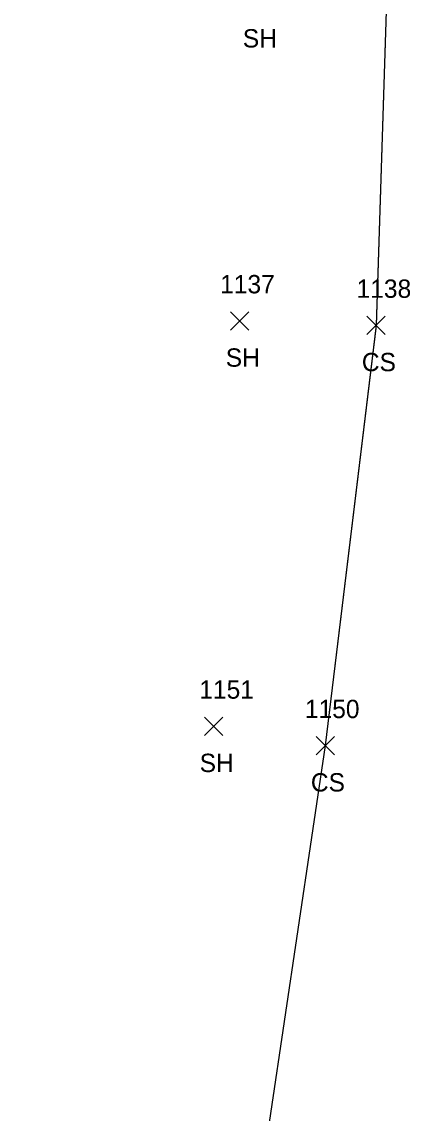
# Model space of a CAD drawing. Extents: x 1554668 to 1563881, y 831386 to 834374.
# Drawn here: x 1561828 to 1561870.3, y 833876.6 to 833995.6 of the extents above; entities that cross this region are included whole.
import ezdxf

# ---------------------------------------------------------------- set-up
doc = ezdxf.new("R2010")
doc.units = 0
for name, color, linetype in [('L_A', 7, 'Continuous'), ('L_I', 7, 'Continuous'), ('L_TIC', 7, 'Continuous'), ('LELB', 7, 'Continuous')]:
    doc.layers.add(name, color=color, linetype=linetype)

msp = doc.modelspace()

# ---------------------------------------------------------------- linework, layer by layer
at = {"layer": 'L_TIC'}
for points in [[(1561850.73, 833962.01), (1561852.73, 833964.01)], [(1561852.73, 833962.01), (1561850.73, 833964.01)], [(1561865.59, 833961.52), (1561867.59, 833963.52)], [(1561867.59, 833961.52), (1561865.59, 833963.52)], [(1561847.88, 833917.82), (1561849.88, 833919.82)], [(1561849.88, 833917.82), (1561847.88, 833919.82)], [(1561860.04, 833915.7), (1561862.04, 833917.7)], [(1561862.04, 833915.7), (1561860.04, 833917.7)]]:
    msp.add_lwpolyline(points, dxfattribs=at)
at = {"layer": 'LELB'}
for points in [[(1561830.54, 834078.7), (1561842.16, 834050.38), (1561857.12, 834026), (1561867.87, 834002.51), (1561866.58, 833962.53), (1561861.04, 833916.7), (1561853.61, 833866.58), (1561849.59, 833833.57), (1561848.22, 833824.19), (1561838.8, 833823.76), (1561828, 833828.25)], [(1561830.54, 834078.7), (1561842.16, 834050.38), (1561857.12, 834026), (1561867.87, 834002.51), (1561866.58, 833962.53), (1561861.04, 833916.7), (1561853.61, 833866.58), (1561849.59, 833833.57), (1561848.22, 833824.19), (1561838.8, 833823.76), (1561828, 833828.25)], [(1561830.54, 834078.7), (1561842.16, 834050.38), (1561857.12, 834026), (1561867.87, 834002.51), (1561866.58, 833962.53), (1561861.04, 833916.7), (1561853.61, 833866.58), (1561849.59, 833833.57), (1561848.22, 833824.19), (1561838.8, 833823.76), (1561828, 833828.25)], [(1561830.54, 834078.7), (1561842.16, 834050.38), (1561857.12, 834026), (1561867.87, 834002.52), (1561866.59, 833962.52), (1561861.04, 833916.7), (1561853.61, 833866.58), (1561849.59, 833833.58), (1561848.21, 833824.19), (1561838.8, 833823.76), (1561828, 833828.24)]]:
    msp.add_lwpolyline(points, dxfattribs=at)

# ---------------------------------------------------------------- texts
at = {"layer": 'L_A'}
for s, p in [('SH', (1561852.07, 833992.81)), ('SH', (1561850.21, 833958.01)), ('CS', (1561865.03, 833957.52)), ('SH', (1561847.37, 833913.82)), ('CS', (1561859.48, 833911.7))]:
    msp.add_text(s, height=2, dxfattribs=at).set_placement(p)
at = {"layer": 'L_I'}
for s, p in [('1137', (1561849.6, 833966.01)), ('1138', (1561864.46, 833965.52)), ('1151', (1561847.33, 833921.82)), ('1150', (1561858.83, 833919.7))]:
    msp.add_text(s, height=2, dxfattribs=at).set_placement(p)

doc.saveas('drawing.dxf')
